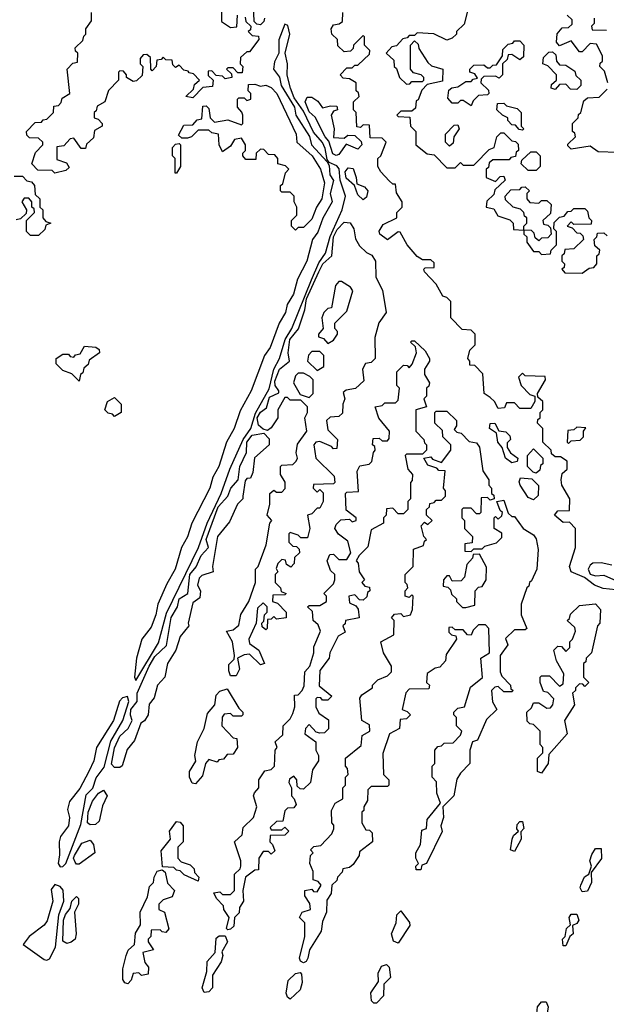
# Model space of a CAD drawing. Extents: x 2769579 to 2883812, y 684207 to 828660.
# Tile 377 of 505: x 2830255 to 2832424, y 785994 to 789639. Entities that reach past the tile are written whole.
import ezdxf

# ---------------------------------------------------------------- set-up
doc = ezdxf.new("R2010")
doc.units = 0

msp = doc.modelspace()

# ---------------------------------------------------------------- linework, layer by layer
at = {"layer": '0CON02XD'}
for points in [[(2831000, 789745), (2831001.7, 789631.7), (2831035, 789610), (2831058.3, 789611.7), (2831060, 789655)], [(2831160, 789645), (2831158.3, 789631.7), (2831145, 789620), (2831131.7, 789621.7), (2831121.7, 789631.7), (2831120, 789695)], [(2831088.3, 789648.3), (2831091.7, 789631.7), (2831110, 789615), (2831108.3, 789601.7), (2831100, 789595), (2831115, 789580), (2831138.3, 789578.3), (2831140, 789565), (2831105, 789520), (2831095, 789520), (2831071.7, 789498.3), (2831070, 789475), (2831080, 789465), (2831078.3, 789441.7), (2831061.7, 789441.7), (2831045, 789460), (2831025, 789460), (2831020, 789455), (2831038.3, 789438.3), (2831040, 789425), (2831015, 789420), (2831005, 789430), (2830981.7, 789431.7), (2830965, 789450), (2830951.7, 789448.3), (2830951.7, 789431.7), (2830970, 789415), (2830968.3, 789391.7), (2830931.7, 789388.3), (2830895, 789350), (2830870, 789355), (2830898.3, 789381.7), (2830901.7, 789398.3), (2830920, 789415), (2830898.3, 789438.3), (2830881.7, 789441.7), (2830878.3, 789448.3), (2830861.7, 789451.7), (2830845, 789470), (2830831.7, 789461.7), (2830821.7, 789471.7), (2830818.3, 789488.3), (2830795, 789490), (2830785, 789500), (2830778.3, 789491.7), (2830761.7, 789488.3), (2830760, 789465), (2830745, 789450), (2830740, 789455), (2830738.3, 789498.3), (2830725, 789510), (2830711.7, 789508.3), (2830700, 789495), (2830700, 789475), (2830710, 789465), (2830708.3, 789431.7), (2830687, 789413), (2830675, 789410), (2830650, 789425), (2830650, 789435), (2830638.3, 789448.3), (2830625, 789450), (2830620, 789445), (2830620, 789415), (2830583, 789377), (2830570, 789335), (2830541.7, 789318.3), (2830538.3, 789301.7), (2830530, 789295), (2830530, 789275), (2830545, 789270), (2830560, 789255), (2830560, 789245), (2830531.7, 789228.3), (2830528.3, 789201.7), (2830501.7, 789178.3), (2830498.3, 789161.7), (2830481.7, 789161.7), (2830455, 789200), (2830441.7, 789198.3), (2830418.3, 789171.7), (2830391.7, 789168.3), (2830391.7, 789121.7), (2830428.3, 789108.3), (2830438.3, 789091.7), (2830425, 789080), (2830385, 789070), (2830375, 789080), (2830321.7, 789081.7), (2830300, 789105), (2830313, 789147), (2830340, 789175), (2830340, 789185), (2830325, 789200), (2830291.7, 789201.7), (2830281.7, 789211.7), (2830280, 789225), (2830311.7, 789258.3), (2830335, 789260), (2830341.7, 789268.3), (2830355, 789270), (2830380, 789295), (2830381.7, 789318.3), (2830398.3, 789321.7), (2830408.3, 789331.7), (2830411.7, 789348.3), (2830440, 789365), (2830430, 789455), (2830451.7, 789478.3), (2830468.3, 789481.7), (2830470, 789515), (2830461.7, 789521.7), (2830460, 789535), (2830488.3, 789561.7), (2830491.7, 789578.3), (2830500, 789585), (2830500, 789605), (2830520, 789635), (2830520, 789665)], [(2832483.8, 787526.2), (2832413.3, 787533.3), (2832381.2, 787545), (2832343.4, 787573.4), (2832294.3, 787595), (2832288.6, 787615), (2832310, 787685), (2832310, 787755), (2832288.3, 787778.3), (2832265, 787777.5), (2832232.5, 787805), (2832245, 787820), (2832288.3, 787821.7), (2832290, 787865), (2832260, 787915), (2832257.5, 787935), (2832261.7, 787958.3), (2832280, 787975), (2832280, 788005), (2832255, 788020), (2832235, 788020), (2832221.7, 788031.7), (2832220, 788045), (2832190, 788075), (2832190, 788125), (2832170, 788145), (2832171.7, 788158.3), (2832180, 788165), (2832180, 788185), (2832190, 788195), (2832190, 788225), (2832171.7, 788241.7), (2832170, 788255), (2832200, 788305), (2832198.3, 788318.3), (2832125, 788320), (2832115, 788330), (2832100, 788315), (2832110, 788285), (2832141.7, 788251.7), (2832160, 788245), (2832160, 788225), (2832145, 788200), (2832105, 788200), (2832085, 788220), (2832055, 788220), (2832048.3, 788201.7), (2832025, 788200), (2832011.2, 788225), (2831995, 788240), (2831973.3, 788255), (2831968.3, 788328.3), (2831938.3, 788358.3), (2831920, 788360), (2831920, 788375), (2831912.5, 788385), (2831920, 788415), (2831940, 788435), (2831940, 788475), (2831925, 788490), (2831891.7, 788491.7), (2831850, 788535), (2831850, 788595), (2831835, 788610), (2831820, 788615), (2831795, 788660), (2831752.5, 788705), (2831750, 788715), (2831755, 788720), (2831788.3, 788721.7), (2831788.3, 788738.3), (2831775, 788750), (2831745, 788750), (2831725, 788762.5), (2831687.5, 788805), (2831662.5, 788852.5), (2831655, 788853.3), (2831615, 788824), (2831586.7, 788845), (2831584.5, 788855.5), (2831599.2, 788880.8), (2831650, 788905), (2831650, 788925), (2831670, 788945), (2831670, 788965), (2831648.3, 788998.3), (2831645, 789030), (2831635, 789030), (2831621.7, 789041.7), (2831590, 789075), (2831580, 789095), (2831580, 789125), (2831590, 789135), (2831610, 789185), (2831595, 789200), (2831551.7, 789201.7), (2831548.3, 789248.3), (2831525, 789250), (2831515, 789240), (2831501.7, 789241.7), (2831500, 789295), (2831490, 789305), (2831490, 789335), (2831510, 789355), (2831508.3, 789368.3), (2831500, 789375), (2831500, 789405), (2831475, 789420), (2831451.7, 789421.7), (2831440, 789435), (2831465, 789460), (2831485, 789460), (2831495, 789470), (2831505, 789470), (2831548.3, 789511.7), (2831550, 789525), (2831530, 789545), (2831530, 789575), (2831525, 789580), (2831490, 789545), (2831488.3, 789531.7), (2831478.3, 789521.7), (2831455, 789520), (2831431.7, 789541.7), (2831430, 789565), (2831410, 789585), (2831407.5, 789605), (2831415, 789620), (2831437, 789623), (2831448.3, 789631.7), (2831450, 789665)], [(2831912.5, 789675), (2831898.3, 789621.7), (2831870, 789595), (2831870, 789585), (2831855, 789570), (2831835, 789562.5), (2831787, 789587), (2831725, 789590), (2831715, 789580), (2831695, 789580), (2831688.3, 789571.7), (2831671.7, 789568.3), (2831648.3, 789541.7), (2831631.7, 789538.3), (2831610, 789515), (2831638.3, 789488.3), (2831640, 789465), (2831648.3, 789458.3), (2831660, 789425), (2831685, 789400), (2831698.3, 789401.7), (2831705, 789410), (2831745, 789410), (2831750, 789415), (2831750, 789425), (2831740, 789435), (2831711.7, 789441.7), (2831700, 789455), (2831700, 789545), (2831715, 789560), (2831728.3, 789548.3), (2831731.7, 789531.7), (2831765, 789480), (2831778.3, 789468.3), (2831820, 789455), (2831818.3, 789411.7), (2831761.7, 789398.3), (2831741.7, 789378.3), (2831728.3, 789341.7), (2831721.7, 789338.3), (2831718.3, 789311.7), (2831705, 789300), (2831665, 789300), (2831650, 789285), (2831655, 789280), (2831698.3, 789278.3), (2831700, 789245), (2831720, 789225), (2831720, 789175), (2831761.7, 789141.7), (2831788.3, 789138.3), (2831835, 789090), (2831865, 789090), (2831885, 789110), (2831895, 789100), (2831935, 789100), (2831940, 789105), (2831991.7, 789158.3), (2832010, 789165), (2832020, 789205), (2832035, 789220), (2832045, 789220), (2832075, 789190), (2832088.3, 789188.3), (2832098.3, 789178.3), (2832100, 789155), (2832091.7, 789148.3), (2832088.3, 789131.7), (2832071.7, 789128.3), (2832065, 789120), (2832005, 789120), (2831991.7, 789108.3), (2831988.3, 789091.7), (2831980, 789085), (2831980, 789055), (2832015, 789040), (2832031.7, 789058.3), (2832045, 789060), (2832050, 789045), (2832011.7, 789008.3), (2832008.3, 788991.7), (2831983, 788967), (2831980, 788945), (2832008.3, 788938.3), (2832023, 788913), (2832068.3, 788898.3), (2832080, 788885), (2832081.7, 788861.7), (2832120, 788860), (2832120, 788845), (2832130, 788835), (2832130, 788815), (2832155, 788780), (2832175, 788780), (2832185, 788770), (2832218.3, 788771.7), (2832220, 788785), (2832240, 788805), (2832240, 788855), (2832230, 788865), (2832231.7, 788888.3), (2832251.7, 788908.3), (2832268.3, 788911.7), (2832281.7, 788928.3), (2832295, 788930), (2832305, 788940), (2832345, 788940), (2832355, 788930), (2832360, 788905), (2832370, 788895), (2832368.3, 788881.7), (2832305, 788880), (2832295, 788890), (2832280, 788875), (2832298.3, 788868.3), (2832315, 788850), (2832328.3, 788848.3), (2832338.3, 788838.3), (2832340, 788825), (2832305, 788790), (2832271.7, 788788.3), (2832268.3, 788771.7), (2832260, 788765), (2832260, 788745), (2832270, 788735), (2832268.3, 788721.7), (2832260, 788715), (2832271.7, 788701.7), (2832335, 788700)], [(2832430, 789405), (2832418.3, 789448.3), (2832400, 789465), (2832401.7, 789478.3), (2832410, 789485), (2832410, 789505), (2832388.3, 789548.3), (2832365, 789550), (2832335, 789520), (2832325, 789520), (2832295, 789560), (2832251.7, 789541.7), (2832240, 789555), (2832243, 789587), (2832261.7, 789608.3), (2832285, 789610), (2832298.3, 789621.7), (2832298.3, 789638.3), (2832280, 789655)], [(2830685, 787192.5), (2830767.9, 787332.1), (2830797.8, 787442.2), (2830915.7, 787685), (2830948.2, 787775), (2831000, 787885), (2831031.9, 787975), (2831081.5, 788085), (2831110, 788125), (2831127.3, 788182.7), (2831177.5, 788272.5), (2831194.6, 788345.4), (2831215.8, 788385), (2831237.3, 788455), (2831261.9, 788495), (2831333.9, 788676.1), (2831361.6, 788738.4), (2831385.6, 788775), (2831403.3, 788836.7), (2831447.1, 788935), (2831460, 788985), (2831440, 789045), (2831436.8, 789086.8), (2831427.5, 789097.5), (2831400, 789110), (2831391.7, 789121.7), (2831385, 789162.5), (2831375, 789183.8), (2831342, 789222), (2831305, 789300), (2831269.5, 789349.5), (2831256, 789385), (2831243.9, 789433.9), (2831245.8, 789475.8), (2831236.7, 789515), (2831253.8, 789585), (2831246.7, 789616.7), (2831235, 789622.5), (2831213.9, 789563.9), (2831213.3, 789515), (2831197.7, 789482.3), (2831194, 789455), (2831215.9, 789425.9), (2831222, 789395), (2831271.2, 789315), (2831275.8, 789285), (2831326.2, 789206.2), (2831334.4, 789175), (2831392.5, 789112.5), (2831399.3, 789099.3), (2831401.9, 789065), (2831416.1, 789043.9), (2831403.1, 788995), (2831411.2, 788965), (2831375.5, 788904.5), (2831357.6, 788852.4), (2831337.5, 788825), (2831316.7, 788745), (2831282.2, 788677.8), (2831267.9, 788622.1), (2831244.4, 788585), (2831238.6, 788555), (2831214.5, 788515.5), (2831181.4, 788425), (2831160.8, 788395), (2831111.1, 788265), (2831069.8, 788190.2), (2831048.1, 788125), (2831020, 788075), (2830991.4, 787985), (2830968.9, 787945), (2830958.1, 787905), (2830891.9, 787775), (2830875.4, 787724.6), (2830852.9, 787685), (2830830, 787605), (2830799.2, 787550.8), (2830765.8, 787475), (2830758.6, 787435), (2830740.7, 787389.3), (2830706.9, 787345), (2830687.1, 787275), (2830680, 787205), (2830685, 787192.5)], [(2832380, 789645), (2832380, 789625), (2832370, 789615), (2832371.7, 789601.7), (2832425, 789600)], [(2831925, 789320), (2831895, 789340), (2831885, 789340), (2831875, 789330), (2831855, 789330), (2831838.3, 789348.3), (2831841.7, 789378.3), (2831853, 789387), (2831875, 789390), (2831905, 789410), (2831925, 789410), (2831931.7, 789418.3), (2831948.3, 789421.7), (2831938.3, 789438.3), (2831920, 789445), (2831920, 789455), (2831935, 789470), (2831971.7, 789471.7), (2831985, 789460), (2831995, 789460), (2832005, 789470), (2832018.3, 789471.7), (2832040, 789505), (2832041.7, 789528.3), (2832061.7, 789548.3), (2832078.3, 789551.7), (2832085, 789560), (2832105, 789560), (2832120, 789545), (2832118.3, 789501.7), (2832105, 789490), (2832075, 789510), (2832061.7, 789508.3), (2832058.3, 789491.7), (2832040, 789475), (2832040, 789435), (2832028.3, 789421.7), (2832015, 789430), (2831971.7, 789428.3), (2831961.7, 789418.3), (2831960, 789405), (2831988.3, 789378.3), (2831990, 789365), (2831985, 789360), (2831951.7, 789358.3), (2831931.7, 789338.3), (2831925, 789320)], [(2832315, 789380), (2832291.7, 789381.7), (2832275, 789400), (2832251.7, 789398.3), (2832235, 789380), (2832220, 789385), (2832221.7, 789398.3), (2832240, 789415), (2832240, 789435), (2832208.3, 789468.3), (2832190, 789475), (2832191.7, 789498.3), (2832211.7, 789518.3), (2832225, 789520), (2832238.3, 789508.3), (2832240, 789485), (2832251.7, 789471.7), (2832275, 789470), (2832308.3, 789448.3), (2832311.7, 789431.7), (2832330, 789415), (2832330, 789395), (2832315, 789380)], [(2831275, 788860), (2831260, 788875), (2831260, 788895), (2831280, 788915), (2831280, 788945), (2831270, 788965), (2831270, 788985), (2831255, 789000), (2831225, 789000), (2831220, 789005), (2831220, 789025), (2831228.3, 789031.7), (2831238.3, 789071.7), (2831250, 789085), (2831238.3, 789098.3), (2831210, 789105), (2831210, 789125), (2831198.3, 789138.3), (2831175, 789140), (2831158.3, 789158.3), (2831145, 789160), (2831130, 789145), (2831128.3, 789121.7), (2831091.7, 789121.7), (2831080, 789135), (2831080, 789145), (2831090, 789155), (2831090, 789175), (2831075, 789200), (2831050, 789195), (2831035, 789170), (2831005, 789150), (2830992.5, 789175), (2830990, 789215), (2830965, 789220), (2830955, 789230), (2830915, 789230), (2830890, 789205), (2830875, 789200), (2830855, 789200), (2830841.7, 789211.7), (2830861.7, 789248.3), (2830895, 789250), (2830911.7, 789268.3), (2830928.3, 789271.7), (2830931.7, 789318.3), (2830945, 789320), (2830955, 789310), (2830960, 789275), (2830975, 789260), (2831025, 789267.5), (2831075, 789250), (2831080, 789255), (2831080, 789285), (2831077, 789297), (2831060, 789315), (2831060, 789345), (2831065, 789350), (2831085, 789350), (2831095, 789340), (2831110, 789345), (2831110, 789365), (2831100, 789375), (2831101.7, 789398.3), (2831125, 789400), (2831145, 789392.5), (2831165, 789396.7), (2831185, 789387.5), (2831206.2, 789365), (2831277.5, 789215), (2831280, 789185), (2831336.2, 789135), (2831368, 789085), (2831382.5, 789035), (2831372.5, 788975), (2831352.5, 788945), (2831335, 788900), (2831305, 788870), (2831285, 788870), (2831275, 788860)], [(2832467, 789147), (2832395, 789150), (2832365, 789170), (2832295, 789160), (2832281.7, 789171.7), (2832281.7, 789178.3), (2832310, 789205), (2832308.3, 789218.3), (2832300, 789225), (2832300, 789255), (2832320, 789275), (2832321.7, 789288.3), (2832330, 789295), (2832341.7, 789338.3), (2832355, 789350), (2832398.3, 789351.7), (2832428.3, 789381.7)], [(2831425, 789135.6), (2831412.7, 789142.7), (2831398.8, 789188.8), (2831384.4, 789205), (2831347.5, 789277.5), (2831325, 789298), (2831310.6, 789335), (2831318, 789352), (2831335, 789351.4), (2831357.6, 789337.6), (2831375, 789312.5), (2831405, 789320), (2831428.3, 789318.3), (2831430, 789305), (2831415, 789300), (2831407.5, 789285), (2831417.5, 789235), (2831415, 789202.5), (2831455, 789200), (2831468.3, 789211.7), (2831495, 789210), (2831518.3, 789188.3), (2831520, 789175), (2831505, 789160), (2831462.5, 789177.5), (2831435, 789139.4), (2831425, 789135.6)], [(2832115, 789230), (2832101.7, 789231.7), (2832088.3, 789248.3), (2832075, 789250), (2832060, 789265), (2832060, 789275), (2832040, 789285), (2832020, 789305), (2832021.7, 789328.3), (2832045, 789330), (2832055, 789320), (2832095, 789310), (2832110, 789295), (2832110, 789245), (2832120, 789235), (2832115, 789230)], [(2831845, 789170), (2831830, 789185), (2831830, 789215), (2831861.7, 789248.3), (2831875, 789250), (2831880, 789235), (2831860, 789205), (2831858.3, 789181.7), (2831845, 789170)], [(2830835, 789070), (2830830, 789070), (2830830, 789125), (2830820, 789135), (2830820, 789165), (2830831.7, 789178.3), (2830845, 789180), (2830850, 789175), (2830850, 789095), (2830835, 789070)], [(2832165, 789080), (2832135, 789080), (2832110, 789105), (2832111.7, 789118.3), (2832145, 789150), (2832165, 789150), (2832180, 789135), (2832180, 789095), (2832165, 789080)], [(2831525, 788972), (2831505, 788990), (2831493.8, 789025), (2831462.5, 789052.5), (2831458.9, 789075), (2831469.7, 789090.3), (2831487.7, 789087.7), (2831500, 789055), (2831501.7, 789031.7), (2831529.6, 789019.6), (2831542.5, 789005), (2831538.1, 788981.9), (2831525, 788972)], [(2830235, 789060), (2830265, 789060), (2830281.7, 789041.7), (2830298.3, 789038.3), (2830310, 789025), (2830311.7, 788991.7), (2830330, 788975), (2830330, 788945), (2830340, 788935), (2830340, 788905), (2830351.7, 788891.7), (2830370, 788885), (2830351.7, 788878.3), (2830348.3, 788861.7), (2830325, 788840)], [(2832175, 788820), (2832161.7, 788831.7), (2832158.3, 788848.3), (2832148.3, 788858.3), (2832120, 788860), (2832120, 788875), (2832130, 788885), (2832130, 788905), (2832121.7, 788911.7), (2832120, 788925), (2832107, 788937), (2832080, 788945), (2832051.7, 788971.7), (2832050, 788985), (2832071.7, 789008.3), (2832105, 789010), (2832111.7, 789018.3), (2832125, 789020), (2832140, 789005), (2832130, 788995), (2832130, 788975), (2832141.7, 788961.7), (2832175, 788960), (2832185, 788970), (2832205, 788970), (2832220, 788955), (2832218.3, 788921.7), (2832190, 788895), (2832191.7, 788881.7), (2832208.3, 788878.3), (2832218.3, 788868.3), (2832220, 788845), (2832208.3, 788831.7), (2832185, 788830), (2832175, 788820)], [(2830325, 788840), (2830295, 788840), (2830280, 788855), (2830280, 788895), (2830310, 788925), (2830308.3, 788938.3), (2830300, 788945), (2830300, 788965), (2830288.3, 788978.3), (2830271.7, 788978.3), (2830262.5, 788965), (2830280, 788935), (2830278.3, 788921.7), (2830258.3, 788901.7), (2830241.7, 788898.3)], [(2831055, 787210), (2831035, 787210), (2831028.3, 787228.3), (2831028.3, 787251.7), (2831048.3, 787271.7), (2831050, 787285), (2831042.5, 787335), (2831020, 787375), (2831045, 787380), (2831065, 787397.5), (2831073, 787437), (2831102.5, 787485), (2831127.5, 787555), (2831127.5, 787605), (2831136.7, 787615), (2831166.2, 787695), (2831180, 787775), (2831187.5, 787785), (2831170, 787805), (2831180, 787845), (2831180, 787885), (2831195, 787897.5), (2831205, 787890), (2831225, 787890), (2831236.4, 787903.6), (2831237, 787927), (2831220, 787955), (2831220, 787985), (2831225, 787990), (2831265, 787992.5), (2831277.5, 788005), (2831282.5, 788015), (2831277.5, 788035), (2831283, 788067), (2831316.7, 788115), (2831310, 788165), (2831320, 788185), (2831320, 788205), (2831295, 788230), (2831255, 788230), (2831245, 788240), (2831235, 788240), (2831210, 788195), (2831210, 788165), (2831185, 788127.5), (2831171.7, 788118.3), (2831155, 788122.5), (2831137.9, 788137.9), (2831133.4, 788165), (2831145, 788185.5), (2831168.3, 788201.7), (2831179.1, 788240.9), (2831213, 788257), (2831213.8, 788265), (2831199.5, 788285), (2831199.1, 788300.9), (2831215.8, 788345), (2831253.3, 788375), (2831248.1, 788405), (2831253.8, 788455), (2831285.6, 788494.4), (2831310, 788565), (2831316.1, 788605), (2831361.1, 788705), (2831375.5, 788735), (2831410, 788765), (2831416, 788835), (2831428.5, 788861.5), (2831455, 788889.2), (2831476.7, 788886.7), (2831491.2, 788865), (2831497.5, 788827.5), (2831511.7, 788801.7), (2831537, 788777), (2831557, 788767), (2831570.8, 788745), (2831572.5, 788685), (2831597, 788637), (2831610, 788555), (2831583, 788517), (2831568.3, 788461.7), (2831570, 788385), (2831555, 788370), (2831533.6, 788366.4), (2831522.5, 788345), (2831528.3, 788301.7), (2831497, 788273), (2831463, 788267), (2831451.7, 788258.3), (2831457.5, 788235), (2831450, 788215), (2831448.3, 788181.7), (2831435, 788170), (2831403, 788167), (2831390, 788155), (2831395, 788120), (2831430, 788085), (2831428.3, 788051.7), (2831415, 788050), (2831408.3, 788058.3), (2831365, 788077.5), (2831350, 788075), (2831342.5, 788065), (2831350, 788015), (2831418.3, 787948.3), (2831420, 787925), (2831415, 787920), (2831341.7, 787918.3), (2831340, 787905), (2831355, 787890), (2831365, 787900), (2831377, 787887), (2831377.5, 787855), (2831365, 787830), (2831355, 787830), (2831335, 787810), (2831320, 787805), (2831327.5, 787755), (2831320, 787720), (2831295, 787720), (2831285, 787730), (2831255, 787740), (2831250, 787735), (2831250, 787705), (2831265, 787690), (2831278.3, 787688.3), (2831288.3, 787678.3), (2831290, 787665), (2831271.7, 787648.3), (2831270, 787625), (2831258.3, 787611.7), (2831241.7, 787621.7), (2831238.3, 787638.3), (2831225, 787640), (2831210, 787625), (2831203, 787607), (2831210, 787595), (2831200, 787585), (2831200, 787555), (2831220, 787535), (2831221.7, 787521.7), (2831240, 787515), (2831235, 787510), (2831191.7, 787508.3), (2831190, 787485), (2831208.3, 787478.3), (2831240, 787445), (2831240, 787425), (2831205, 787420), (2831195, 787430), (2831185, 787420), (2831171.7, 787418.3), (2831170, 787385), (2831165, 787380), (2831151.7, 787391.7), (2831150, 787405), (2831158.3, 787411.7), (2831160, 787435), (2831170, 787445), (2831170, 787465), (2831155, 787480), (2831135, 787460), (2831130, 787405), (2831102.5, 787345), (2831105, 787330), (2831140, 787305), (2831160, 787255), (2831145, 787250), (2831105, 787290), (2831085, 787287.5), (2831060, 787275), (2831067.5, 787235), (2831055, 787210)], [(2832335, 788700), (2832361.7, 788718.3), (2832378.3, 788721.7), (2832390, 788735), (2832390, 788765), (2832398.3, 788771.7), (2832400, 788785), (2832381.7, 788801.7), (2832380, 788825), (2832390, 788835), (2832391.7, 788848.3), (2832415, 788850), (2832428.3, 788838.3)], [(2831395, 788440), (2831415, 788452.5), (2831430, 788475), (2831430, 788485), (2831420, 788495), (2831420, 788515), (2831465, 788560), (2831487.5, 788635), (2831478.3, 788648.3), (2831445, 788670), (2831435, 788670), (2831422.5, 788655), (2831408.3, 788571.7), (2831395, 788570), (2831380, 788555), (2831372.5, 788535), (2831377.5, 788495), (2831360, 788475), (2831360, 788465), (2831378.3, 788458.3), (2831395, 788440)], [(2831025, 786270), (2831020, 786275), (2831030, 786315), (2831010, 786345), (2831008.3, 786358.3), (2830982.5, 786385), (2830973, 786407), (2830995, 786410), (2831005, 786400), (2831035, 786400), (2831050, 786415), (2831050, 786475), (2831070, 786495), (2831072.5, 786505), (2831072.5, 786525), (2831050, 786595), (2831078.3, 786621.7), (2831081.7, 786648.3), (2831120, 786685), (2831132.5, 786725), (2831120, 786765), (2831123, 786777), (2831140, 786795), (2831140, 786825), (2831161.7, 786858.3), (2831185, 786862.5), (2831197.5, 786875), (2831200, 786935), (2831207.5, 786945), (2831200, 786965), (2831228.3, 786991.7), (2831230, 787025), (2831255, 787050), (2831265, 787070), (2831272.5, 787095), (2831271.7, 787138.3), (2831285, 787140), (2831300, 787155), (2831307, 787173), (2831310, 787225), (2831327.5, 787245), (2831342.5, 787295), (2831343, 787317), (2831367.5, 787375), (2831358.3, 787398.3), (2831340, 787415), (2831338.3, 787448.3), (2831320, 787465), (2831325, 787470), (2831365, 787470), (2831390, 787485), (2831390, 787505), (2831380, 787515), (2831415, 787550), (2831420, 787565), (2831420, 787585), (2831405, 787600), (2831392.5, 787635), (2831401.7, 787658.3), (2831415, 787660), (2831435, 787640), (2831465, 787640), (2831480, 787665), (2831468.3, 787708.3), (2831433.6, 787733.6), (2831420, 787755), (2831425, 787770), (2831443, 787787), (2831475, 787790), (2831485, 787780), (2831500, 787785), (2831500, 787795), (2831463, 787823), (2831460, 787885), (2831465, 787890), (2831508.3, 787891.7), (2831503, 787967), (2831513, 787987), (2831547, 787993), (2831557, 788003), (2831563, 788037), (2831570, 788045), (2831568.3, 788058.3), (2831560, 788065), (2831561.7, 788088.3), (2831585, 788090), (2831595, 788080), (2831615, 788080), (2831621.7, 788088.3), (2831622.5, 788115), (2831583, 788163), (2831570, 788205), (2831595, 788210), (2831605, 788220), (2831645, 788220), (2831655, 788230), (2831660, 788275), (2831650, 788285), (2831650, 788335), (2831675, 788360), (2831688.3, 788358.3), (2831695, 788350), (2831707, 788363), (2831722.5, 788405), (2831718.3, 788428.3), (2831700, 788445), (2831705, 788450), (2831715, 788450), (2831755, 788412.5), (2831770, 788385), (2831770, 788375), (2831752.5, 788345), (2831752.5, 788325), (2831770, 788295), (2831768.3, 788281.7), (2831760, 788275), (2831760, 788245), (2831750, 788235), (2831760, 788205), (2831720, 788195), (2831720, 788115), (2831750, 788085), (2831751.7, 788071.7), (2831760, 788065), (2831760, 788045), (2831745, 788030), (2831685, 788030), (2831680, 788025), (2831690, 787975), (2831707.5, 787955), (2831707, 787933), (2831700, 787925), (2831700, 787865), (2831690, 787855), (2831690, 787825), (2831675, 787810), (2831655, 787810), (2831635, 787830), (2831611.7, 787828.3), (2831610, 787805), (2831600, 787795), (2831600, 787775), (2831555, 787750), (2831542.5, 787687.5), (2831510, 787655), (2831500, 787635), (2831507, 787627), (2831510, 787595), (2831530, 787565), (2831520, 787555), (2831531.7, 787541.7), (2831548.3, 787538.3), (2831550, 787525), (2831541.7, 787518.3), (2831538.3, 787501.7), (2831525, 787490), (2831511.7, 787491.7), (2831495, 787510), (2831472.5, 787505), (2831475, 787480), (2831498.3, 787468.3), (2831507, 787457), (2831510, 787425), (2831460, 787415), (2831458.3, 787401.7), (2831450, 787395), (2831458.3, 787371.7), (2831433, 787357), (2831402.5, 787295), (2831400, 787275), (2831365, 787230), (2831363, 787173), (2831410, 787135), (2831395, 787120), (2831375, 787120), (2831368.3, 787128.3), (2831355, 787130), (2831350, 787125), (2831350, 787095), (2831361.7, 787071.7), (2831397, 787047), (2831397, 787013), (2831381.7, 786998.3), (2831365, 786997.5), (2831351.7, 787001.7), (2831325, 787030), (2831312.5, 787015), (2831310, 786995), (2831350, 786965), (2831350, 786935), (2831360, 786915), (2831360, 786895), (2831338.3, 786861.7), (2831330, 786815), (2831305, 786790), (2831291.7, 786791.7), (2831281.7, 786801.7), (2831280, 786825), (2831268.3, 786838.3), (2831253, 786827), (2831250, 786815), (2831260, 786795), (2831260, 786765), (2831270, 786755), (2831277, 786733), (2831268.3, 786721.7), (2831245, 786720), (2831235, 786710), (2831228.3, 786671.7), (2831205, 786670), (2831181.7, 786648.3), (2831185, 786640), (2831225, 786640), (2831235, 786650), (2831250, 786635), (2831235, 786620), (2831181.7, 786618.3), (2831180, 786595), (2831190, 786585), (2831198.3, 786561.7), (2831185, 786550), (2831175, 786560), (2831155, 786560), (2831140, 786535), (2831138.3, 786491.7), (2831125, 786490), (2831090, 786465), (2831080, 786415), (2831082.5, 786375), (2831068.3, 786351.7), (2831067, 786333), (2831050, 786315), (2831047, 786283), (2831035, 786272.5), (2831025, 786270)], [(2830475, 788300), (2830448.3, 788328.3), (2830415, 788340), (2830390, 788365), (2830390, 788385), (2830415, 788400), (2830435, 788400), (2830441.7, 788391.7), (2830455, 788390), (2830461.7, 788398.3), (2830478.3, 788401.7), (2830495, 788430), (2830537, 788427), (2830548.3, 788418.3), (2830550, 788405), (2830511.7, 788378.3), (2830508.3, 788361.7), (2830491.7, 788348.3), (2830488.3, 788331.7), (2830480, 788325), (2830475, 788300)], [(2831355, 788340), (2831380, 788355), (2831380, 788395), (2831365, 788410), (2831335, 788410), (2831323, 788397), (2831320, 788375), (2831355, 788340)], [(2831325, 788240), (2831340, 788255), (2831340, 788305), (2831328.3, 788318.3), (2831305, 788330), (2831285, 788330), (2831275, 788320), (2831267.5, 788295), (2831291.7, 788251.7), (2831325, 788240)], [(2830605, 788170), (2830598.3, 788178.3), (2830581.7, 788181.7), (2830570, 788195), (2830580, 788225), (2830605, 788240), (2830630, 788215), (2830630, 788185), (2830605, 788170)], [(2831305, 786147.5), (2831293.6, 786153.6), (2831290, 786165), (2831310, 786245), (2831310, 786295), (2831290, 786315), (2831300, 786335), (2831330, 786345), (2831327.5, 786367.5), (2831310, 786395), (2831310, 786415), (2831335, 786420), (2831341.7, 786411.7), (2831355, 786410), (2831370, 786435), (2831358.3, 786448.3), (2831340, 786455), (2831340, 786485), (2831327.5, 786515), (2831330, 786545), (2831340, 786555), (2831330, 786565), (2831342.5, 786577.5), (2831368.3, 786581.7), (2831410, 786625), (2831417, 786643), (2831417, 786657), (2831410, 786665), (2831408.3, 786711.7), (2831421.7, 786738.3), (2831450, 786755), (2831450, 786795), (2831460, 786805), (2831460, 786835), (2831470, 786845), (2831467, 786867), (2831460, 786875), (2831460, 786905), (2831518.3, 786951.7), (2831521.7, 786988.3), (2831550, 787005), (2831548.3, 787028.3), (2831520, 787045), (2831513, 787127), (2831520.7, 787139.3), (2831560, 787165), (2831560, 787175), (2831580, 787195), (2831615, 787210), (2831630, 787225), (2831630, 787245), (2831600, 787295), (2831590, 787335), (2831638.3, 787361.7), (2831640, 787415), (2831630, 787425), (2831641.7, 787438.3), (2831665, 787440), (2831675, 787430), (2831700, 787435), (2831707.5, 787455), (2831710, 787505), (2831705, 787510), (2831695, 787500), (2831680, 787505), (2831680, 787525), (2831690, 787535), (2831688.3, 787548.3), (2831680, 787555), (2831680, 787585), (2831710, 787615), (2831711.7, 787678.3), (2831748.3, 787691.7), (2831751.7, 787708.3), (2831760, 787715), (2831750, 787725), (2831740, 787765), (2831751.7, 787778.3), (2831765, 787770), (2831780, 787785), (2831760, 787805), (2831760, 787825), (2831770, 787835), (2831771.7, 787848.3), (2831788.3, 787851.7), (2831795, 787860), (2831815, 787860), (2831830, 787875), (2831830, 787895), (2831822.5, 787905), (2831828.3, 787968.3), (2831805, 787970), (2831798.3, 787978.3), (2831765, 787990), (2831750, 788015), (2831775, 788020), (2831781.7, 788011.7), (2831815, 788000), (2831850, 788045), (2831850, 788065), (2831820, 788095), (2831818.3, 788118.3), (2831790, 788145), (2831790, 788185), (2831795, 788190), (2831835, 788190), (2831870, 788155), (2831870, 788135), (2831861.7, 788121.7), (2831871.7, 788111.7), (2831888.3, 788108.3), (2831916.7, 788076.7), (2831945, 788072.5), (2831955.8, 788055.8), (2831968.3, 787968.3), (2831990, 787935), (2831990, 787915), (2832000, 787905), (2832000, 787885), (2832008.3, 787878.3), (2832010, 787865), (2831995, 787860), (2831985, 787870), (2831961.7, 787868.3), (2831960, 787815), (2831955, 787810), (2831945, 787810), (2831925, 787830), (2831895, 787830), (2831890, 787825), (2831890, 787795), (2831900, 787785), (2831900, 787755), (2831930, 787725), (2831928.3, 787701.7), (2831901.7, 787698.3), (2831901.7, 787671.7), (2831925, 787670), (2831935, 787680), (2831965, 787680), (2831975, 787690), (2832018.3, 787701.7), (2832038.3, 787721.7), (2832038.3, 787738.3), (2832010, 787755), (2832010, 787795), (2832015, 787800), (2832025, 787790), (2832038.3, 787801.7), (2832040, 787815), (2832031.7, 787821.7), (2832020, 787855), (2832045, 787860), (2832061.7, 787811.7), (2832075, 787800), (2832085, 787800), (2832117.5, 787755), (2832155, 787731.2), (2832165, 787716.7), (2832172.5, 787677.5), (2832167.5, 787605), (2832148.3, 787561.7), (2832140, 787555), (2832138.3, 787541.7), (2832130, 787535), (2832110, 787475), (2832110, 787435), (2832130, 787385), (2832125, 787380), (2832085, 787380), (2832051.7, 787348.3), (2832060, 787325), (2832032.5, 787285), (2832032.5, 787225), (2832038.3, 787208.3), (2832070, 787175), (2832071.7, 787161.7), (2832080, 787155), (2832075, 787150), (2832045, 787150), (2832025, 787170), (2832011.7, 787168.3), (2832000, 787155), (2832003, 787113), (2832020, 787085), (2831981.7, 787048.3), (2831948.3, 786971.7), (2831930, 786965), (2831920, 786935), (2831920, 786885), (2831885, 786850), (2831872.3, 786827.7), (2831860, 786765), (2831820, 786725), (2831822.5, 786685), (2831812.5, 786655), (2831817, 786633), (2831760, 786515), (2831741.7, 786508.3), (2831738.3, 786491.7), (2831721.7, 786491.7), (2831720, 786505), (2831730, 786515), (2831720, 786535), (2831720, 786555), (2831737.5, 786585), (2831741.7, 786638.3), (2831760, 786645), (2831761.7, 786678.3), (2831811.7, 786738.3), (2831797.5, 786775), (2831797, 786817), (2831780, 786835), (2831780, 786875), (2831790, 786885), (2831790, 786935), (2831801.7, 786948.3), (2831815, 786950), (2831825, 786960), (2831858.3, 786961.7), (2831885, 786990), (2831890, 787005), (2831870, 787025), (2831870, 787055), (2831860, 787065), (2831860, 787075), (2831875, 787090), (2831900, 787095), (2831921.7, 787168.3), (2831967, 787203), (2831960, 787275), (2831992.5, 787295), (2831990, 787385), (2831978.3, 787398.3), (2831951.7, 787398.3), (2831931.7, 787378.3), (2831925, 787360), (2831911.7, 787361.7), (2831895, 787380), (2831865, 787380), (2831855, 787390), (2831841.7, 787388.3), (2831841.7, 787371.7), (2831851.7, 787361.7), (2831868.3, 787358.3), (2831870, 787345), (2831831.7, 787288.3), (2831830, 787265), (2831808.3, 787241.7), (2831791.7, 787238.3), (2831761.7, 787218.3), (2831760, 787185), (2831770, 787175), (2831768.3, 787161.7), (2831695, 787160), (2831683, 787147), (2831670, 787085), (2831688.3, 787078.3), (2831700, 787065), (2831685, 787050), (2831661.7, 787048.3), (2831660, 787015), (2831622.5, 786995), (2831598.3, 786921.7), (2831600, 786845), (2831620, 786825), (2831620, 786805), (2831615, 786800), (2831555, 786800), (2831542.5, 786787.5), (2831541.7, 786748.3), (2831527.5, 786725), (2831528.3, 786711.7), (2831520, 786705), (2831520, 786665), (2831535, 786640), (2831548.3, 786638.3), (2831558.3, 786628.3), (2831560, 786595), (2831511.7, 786558.3), (2831510, 786545), (2831488.3, 786511.7), (2831475, 786500), (2831450, 786495), (2831447, 786483), (2831430, 786465), (2831428.3, 786451.7), (2831410, 786435), (2831406.4, 786403.6), (2831390.7, 786379.3), (2831390, 786335), (2831375, 786300), (2831370, 786265), (2831326.7, 786195), (2831321.2, 786165), (2831315, 786152.5), (2831305, 786147.5)], [(2832075, 787997.8), (2832052.2, 788015), (2832038.8, 788055), (2832023.8, 788075), (2832018.3, 788108.3), (2831992.9, 788125), (2831995, 788143.3), (2832012.5, 788145), (2832027, 788117), (2832053.3, 788113.3), (2832068.3, 788098.3), (2832070, 788085), (2832058.3, 788071.7), (2832058, 788055), (2832070, 788035), (2832096.7, 788015), (2832095, 788003.3), (2832075, 787997.8)], [(2832285, 788070), (2832295, 788080), (2832328.3, 788081.7), (2832340, 788095), (2832340, 788115), (2832348.3, 788128.3), (2832315, 788130), (2832305, 788120), (2832281.7, 788118.3), (2832280, 788075), (2832285, 788070)], [(2830625, 786870), (2830605, 786870), (2830595, 786882.5), (2830605, 786943.8), (2830625, 786985.8), (2830655.7, 787014.3), (2830671.2, 787045), (2830664.5, 787064.5), (2830666.5, 787085), (2830690, 787115), (2830689.4, 787145), (2830733.9, 787246.1), (2830755, 787281.4), (2830798.3, 787321.7), (2830814.6, 787425.4), (2830839.2, 787465), (2830844.7, 787495.3), (2830876.7, 787515), (2830884.4, 787585), (2830907.3, 787612.7), (2830925.7, 787655), (2830953.8, 787685), (2830944.5, 787715), (2830988.9, 787835), (2831024.2, 787875), (2831036, 787905), (2831063.3, 787935), (2831068.8, 787985), (2831093.8, 788036.2), (2831095.6, 788075), (2831115, 788100.6), (2831157.5, 788107.5), (2831177, 788087), (2831177.5, 788065), (2831123, 788017), (2831117, 787963), (2831108.3, 787941.7), (2831095, 787940), (2831088.3, 787931.7), (2831080, 787875), (2831080, 787865), (2831060, 787845), (2831030.7, 787779.3), (2830986.7, 787725), (2830967.5, 787615), (2830970, 787595), (2830928.3, 787581.7), (2830919.3, 787570.7), (2830912.5, 787545), (2830923.3, 787525), (2830921.7, 787498.3), (2830895, 787480), (2830877.5, 787405), (2830880, 787395), (2830848.8, 787355), (2830832.5, 787305), (2830802, 787255), (2830791.2, 787205), (2830764, 787175), (2830751.7, 787128.3), (2830733.3, 787105), (2830730, 787065), (2830716.4, 787043.6), (2830702.5, 787035), (2830680, 786970), (2830653, 786937), (2830633.8, 786876.2), (2830625, 786870)], [(2832165, 787960), (2832153.6, 787963.6), (2832132.5, 787985), (2832132.5, 788025), (2832155, 788050), (2832190, 788015), (2832190, 787995), (2832181.7, 787988.3), (2832178.3, 787971.7), (2832165, 787960)], [(2832155, 787861.4), (2832135, 787869.4), (2832105.5, 787915), (2832102.5, 787927.5), (2832107.7, 787942.3), (2832148.8, 787938.8), (2832173.8, 787913.8), (2832172.1, 787877.9), (2832155, 787861.4)], [(2831905, 787462.5), (2831938.3, 787471.7), (2831940, 787525), (2831951.7, 787538.3), (2831965, 787540), (2831980, 787565), (2831981.7, 787611.7), (2831955, 787660), (2831931.7, 787658.3), (2831930, 787645), (2831908.3, 787621.7), (2831900, 787575), (2831888.3, 787561.7), (2831855, 787560), (2831845, 787580), (2831835, 787580), (2831822.5, 787565), (2831821.7, 787541.7), (2831838.3, 787538.3), (2831848.3, 787528.3), (2831851.7, 787511.7), (2831870, 787495), (2831870, 787485), (2831893, 787463), (2831905, 787462.5)], [(2832445, 787620), (2832405, 787627.5), (2832375, 787626.7), (2832365, 787620), (2832358, 787605), (2832365, 787586.2), (2832385, 787580), (2832415, 787582), (2832461.9, 787561.9)], [(2832185, 786850), (2832170, 786855), (2832170, 786905), (2832190, 786925), (2832190, 786945), (2832180, 786955), (2832180, 787005), (2832155, 787030), (2832141.7, 787031.7), (2832131.7, 787041.7), (2832130, 787075), (2832148.3, 787091.7), (2832155, 787110), (2832175, 787110), (2832205, 787090), (2832218.3, 787091.7), (2832227, 787103), (2832230, 787125), (2832208.3, 787148.3), (2832191.7, 787151.7), (2832180, 787185), (2832180, 787205), (2832185, 787210), (2832215, 787210), (2832251.7, 787171.7), (2832265, 787180), (2832267, 787217), (2832240, 787265), (2832230, 787305), (2832245, 787320), (2832258.3, 787318.3), (2832275, 787300), (2832290, 787315), (2832290, 787335), (2832300, 787345), (2832310, 787375), (2832308.3, 787388.3), (2832280, 787415), (2832288.3, 787421.7), (2832291.7, 787438.3), (2832325, 787470), (2832385, 787476.7), (2832402.5, 787455), (2832400, 787405), (2832392.5, 787395), (2832370, 787295), (2832350, 787275), (2832348.3, 787261.7), (2832340, 787255), (2832340, 787205), (2832360, 787185), (2832345, 787170), (2832338.3, 787178.3), (2832325, 787180), (2832310, 787165), (2832310, 787155), (2832300, 787145), (2832307, 787103), (2832270, 787045), (2832280, 786995), (2832211.7, 786918.3), (2832210, 786885), (2832185, 786850)], [(2830905, 786810), (2830893, 786813), (2830883.3, 786835), (2830883.3, 786855), (2830906.7, 786893.3), (2830903.3, 786915), (2830912.5, 786965), (2830937.5, 787015), (2830949.3, 787070.7), (2830977, 787103), (2830981.7, 787138.3), (2830995, 787152.5), (2831021.7, 787161.7), (2831065, 787090), (2831080, 787075), (2831080, 787065), (2831075, 787060), (2831045, 787060), (2831035, 787070), (2831011.7, 787068.3), (2831003.6, 787056.4), (2831002.5, 787025), (2831045, 786980), (2831058.3, 786978.3), (2831060, 786945), (2831045, 786920), (2831021.7, 786918.3), (2831008.3, 786901.7), (2830991.7, 786898.3), (2830985, 786890), (2830955, 786900), (2830942.5, 786885), (2830930.7, 786839.3), (2830905, 786810)], [(2830405, 786502.5), (2830415, 786503.3), (2830425.8, 786515), (2830480.5, 786659.5), (2830501.4, 786768.6), (2830525, 786793.8), (2830537.3, 786832.7), (2830567.8, 786872.2), (2830592.1, 786967.9), (2830636, 787045), (2830659.2, 787115), (2830653.3, 787133.3), (2830635, 787128.8), (2830624.4, 787115.6), (2830602, 787045), (2830539.4, 786945), (2830528.6, 786895), (2830511.2, 786855), (2830477.5, 786792.5), (2830439.2, 786745), (2830432, 786715), (2830438.6, 786685), (2830435.6, 786654.4), (2830406.2, 786615), (2830401.2, 786595), (2830402.7, 786547.3), (2830396.7, 786515), (2830405, 786502.5)], [(2830515, 786658), (2830505.8, 786665.8), (2830507.9, 786705), (2830524.5, 786745.5), (2830546.7, 786775), (2830565, 786786.7), (2830578.8, 786765), (2830561.7, 786728.3), (2830548.6, 786671.4), (2830535, 786660), (2830515, 786658)], [(2830915, 786450), (2830863, 786473), (2830848.3, 786488.3), (2830835, 786490), (2830825, 786500), (2830782.5, 786502.5), (2830778.3, 786561.7), (2830812.5, 786605), (2830808.8, 786635), (2830835, 786670), (2830848.3, 786668.3), (2830860, 786655), (2830860, 786595), (2830840, 786575), (2830840, 786535), (2830851.7, 786521.7), (2830885, 786510), (2830900, 786495), (2830901.7, 786481.7), (2830917.5, 786465), (2830915, 786450)], [(2832085, 786560), (2832070, 786565), (2832076.7, 786605), (2832081.7, 786618.3), (2832100, 786635), (2832093.6, 786643.6), (2832095, 786660), (2832105, 786670), (2832115, 786670), (2832120, 786645), (2832108.3, 786631.7), (2832110, 786605), (2832085, 786560)], [(2830475, 786512.5), (2830465, 786512.5), (2830460.3, 786520.3), (2830454.4, 786535), (2830458.1, 786545), (2830485, 786590.8), (2830515, 786601.2), (2830528, 786585), (2830533.3, 786555), (2830475, 786512.5)], [(2832335, 786410), (2832327.5, 786425), (2832330, 786435), (2832343.9, 786466.1), (2832360, 786475), (2832370, 786505), (2832363.3, 786525), (2832371.2, 786548.8), (2832385, 786570), (2832405, 786570), (2832406.4, 786533.6), (2832368.3, 786481.7), (2832370, 786445), (2832355, 786412.5), (2832335, 786410)], [(2830655, 786070), (2830643.6, 786073.6), (2830636.7, 786085), (2830636.7, 786125), (2830648.8, 786175), (2830656.4, 786193.6), (2830680, 786215), (2830683, 786257), (2830701.7, 786288.3), (2830700, 786335), (2830728, 786392), (2830735, 786430), (2830750, 786445), (2830752.5, 786465), (2830763.9, 786486.1), (2830781.7, 786491.7), (2830792.5, 786482.5), (2830801.7, 786441.7), (2830827.5, 786415), (2830818.3, 786391.7), (2830785, 786380), (2830770, 786365), (2830770, 786345), (2830790, 786335), (2830807, 786273), (2830795, 786260), (2830781.7, 786261.7), (2830775, 786270), (2830741.7, 786268.3), (2830740, 786245), (2830730, 786235), (2830730, 786225), (2830750, 786195), (2830710, 786185), (2830718.3, 786148.3), (2830731.7, 786131.7), (2830730, 786105), (2830705, 786100), (2830695, 786110), (2830675, 786107.5), (2830667, 786083), (2830655, 786070)], [(2830355, 786156.7), (2830365, 786162.5), (2830387.1, 786205), (2830400, 786325), (2830418.1, 786375), (2830415.7, 786415.7), (2830405, 786430), (2830385, 786436.7), (2830371.4, 786418.6), (2830377.5, 786375), (2830356.8, 786303.2), (2830345, 786286.2), (2830290, 786245), (2830267.5, 786215), (2830345, 786160), (2830355, 786156.7)], [(2830429.3, 786219.3), (2830415, 786227.5), (2830416.7, 786305), (2830423.8, 786326.2), (2830441.7, 786348.3), (2830447.5, 786375), (2830465, 786392.5), (2830472.5, 786385), (2830472.5, 786365), (2830457.5, 786335), (2830464, 786255), (2830460, 786235), (2830445, 786223.3), (2830429.3, 786219.3)], [(2831655, 786220), (2831637, 786227), (2831630, 786255), (2831647.5, 786295), (2831650, 786325), (2831665, 786340), (2831697, 786297), (2831697.5, 786285), (2831655, 786220)], [(2832275, 786210), (2832265, 786210), (2832262.5, 786235), (2832272.5, 786245), (2832277.5, 786275), (2832291.7, 786288.3), (2832287.5, 786315), (2832295, 786327.5), (2832315, 786327.5), (2832323.3, 786305), (2832315, 786292.5), (2832300, 786285), (2832302.5, 786255), (2832290, 786245), (2832275, 786210)], [(2830937.5, 786037.5), (2830930, 786055), (2830947.5, 786115), (2830948.3, 786151.7), (2830977.5, 786185), (2830981.7, 786238.3), (2830993, 786247), (2831015, 786247.5), (2831023.3, 786225), (2831002.5, 786187.5), (2831006.7, 786175), (2830999.5, 786150.5), (2830968.3, 786101.7), (2830968, 786055), (2830955, 786040), (2830937.5, 786037.5)], [(2831575, 785997.5), (2831565, 785997.5), (2831556.4, 786006.4), (2831553.6, 786036.4), (2831581.7, 786078.3), (2831580.7, 786109.3), (2831592.5, 786135), (2831611.7, 786141.7), (2831621.7, 786131.7), (2831626.4, 786093.6), (2831601.7, 786068.3), (2831600, 786025), (2831575, 785997.5)], [(2831255, 786012.5), (2831245, 786020), (2831240, 786035), (2831248.3, 786081.7), (2831275, 786107.5), (2831291.7, 786111.7), (2831297.5, 786105), (2831300, 786075), (2831292.5, 786047.5), (2831255, 786012.5)], [(2832155, 785860), (2832150, 785875), (2832161.7, 785898.3), (2832170, 785985), (2832185, 786002.5), (2832202.5, 786002.5), (2832210, 785985), (2832203.9, 785946.1), (2832171.7, 785898.3), (2832155, 785860)]]:
    msp.add_lwpolyline(points, dxfattribs=at)

doc.saveas('drawing.dxf')
